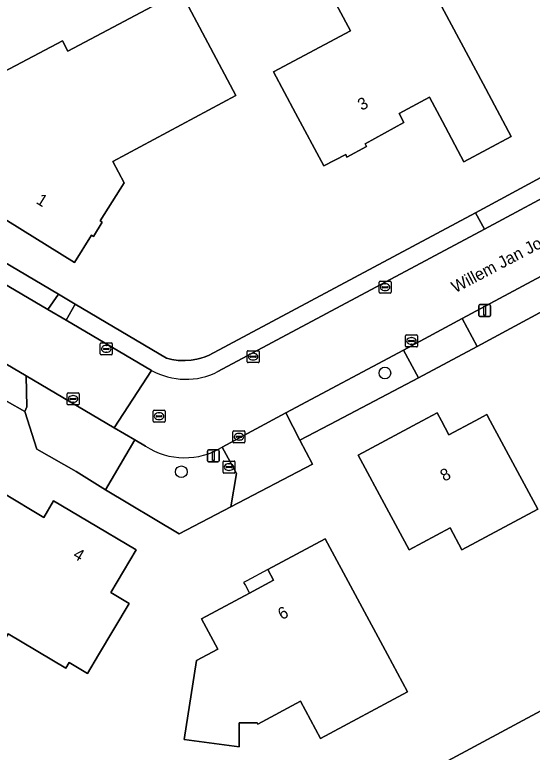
# Model space of a CAD drawing. Extents: x 157320 to 158835, y 386650 to 388491.
# Drawn here: x 158128.8 to 158172.1, y 387222.3 to 387284 of the extents above; entities that cross this region are included whole.
import ezdxf

# ---------------------------------------------------------------- set-up
doc = ezdxf.new("R2010")
doc.units = 0
for name, color, linetype in [('IMGEO_Boom', 7, 'Continuous'), ('IMGEO_Brandkraan', 7, 'Continuous'), ('IMGEO_Erf', 7, 'Continuous'), ('IMGEO_Groenvoorziening', 7, 'Continuous'), ('IMGEO_Kolk', 7, 'Continuous'), ('IMGEO_Lichtmast', 7, 'Continuous'), ('IMGEO_Openbare_ruimte_label', 7, 'Continuous'), ('IMGEO_Pand', 7, 'Continuous'), ('IMGEO_Pand_nummerreeks', 7, 'Continuous'), ('IMGEO_Pand_overbouw', 7, 'Continuous'), ('IMGEO_Rijbaan_lokaal_gesloten', 7, 'Continuous'), ('IMGEO_Rioolput', 7, 'Continuous'), ('IMGEO_Voetpad_open', 7, 'Continuous')]:
    doc.layers.add(name, color=color, linetype=linetype)

msp = doc.modelspace()

# ---------------------------------------------------------------- linework, layer by layer
at = {"layer": 'IMGEO_Boom'}
for centre in [(158159.772, 387253.989), (158142.733, 387245.73)]:
    msp.add_circle(centre, 0.489, dxfattribs=at)
at = {"layer": 'IMGEO_Brandkraan'}
for p, q in [((158146.221, 387245.699), (158146.221, 387246.551)), ((158146.296, 387246.625), (158147.148, 387246.625)), ((158146.48, 387246.119), (158146.48, 387246.131)), ((158146.918, 387246.082), (158146.52, 387246.082)), ((158146.523, 387246.168), (158146.921, 387246.168)), ((158146.709, 387246.405), (158146.734, 387246.405)), ((158146.964, 387246.131), (158146.964, 387246.119)), ((158147.222, 387246.551), (158147.222, 387245.699)), ((158147.148, 387245.625), (158146.296, 387245.625)), ((158146.732, 387245.845), (158146.707, 387245.845))]:
    msp.add_line(p, q, dxfattribs=at)
for points in [[(158146.221, 387245.699), (158146.221, 387246.551)], [(158146.296, 387246.625), (158147.148, 387246.625)], [(158147.222, 387246.551), (158147.222, 387245.699)], [(158147.148, 387245.625), (158146.296, 387245.625)]]:
    msp.add_lwpolyline(points, dxfattribs=at)
for centre, radius, start, end in [((158146.298, 387246.549), 0.0765, 91.55205, 178.44795), ((158146.298, 387246.549), 0.0765, 91.55205, 178.44795), ((158146.52, 387246.128), 0.0403, 85.87752, 175.75265), ((158146.517, 387246.118), 0.0366, 178.93798, 274.71019), ((158146.921, 387246.125), 0.043, 264.86636, 352.45326), ((158146.925, 387246.13), 0.0386, 1.73085, 96.63898), ((158147.146, 387246.549), 0.0765, 1.55205, 88.44795), ((158147.146, 387246.549), 0.0765, 1.55205, 88.44795), ((158146.298, 387245.701), 0.0765, 181.55205, 268.44795), ((158146.298, 387245.701), 0.0765, 181.55205, 268.44795), ((158147.146, 387245.701), 0.0765, 271.55205, 358.44795), ((158147.146, 387245.701), 0.0765, 271.55205, 358.44795)]:
    msp.add_arc(centre, radius, start, end, dxfattribs=at)
for centre, major_axis, ratio, start_param, end_param in [((158146.708, 387246.125), (-0.387, 0.002), 0.722429, 4.712389, 7.853982), ((158146.733, 387246.125), (-0.39, 0.002), 0.717154, 1.570796, 4.712389)]:
    msp.add_ellipse(centre, major_axis=major_axis, ratio=ratio, start_param=start_param, end_param=end_param, dxfattribs=at)
at = {"layer": 'IMGEO_Erf'}
for points in [[(158160.846, 387291.527), (158167.986, 387278.187), (158170.346, 387273.778), (158166.37, 387271.658), (158164.586, 387275.024), (158163.503, 387277.068), (158160.952, 387275.692), (158161.366, 387274.955), (158158.116, 387273.167), (158158.228, 387272.942), (158156.592, 387272.05), (158156.49, 387272.276), (158154.655, 387271.321), (158152.296, 387275.73), (158150.449, 387279.18), (158156.895, 387282.63), (158154.073, 387287.902)], [(158144.954, 387281.623), (158147.305, 387277.209), (158136.986, 387271.676), (158137.944, 387269.909), (158135.949, 387266.727), (158136.111, 387266.615), (158135.384, 387265.4), (158135.204, 387265.524), (158133.79, 387263.231), (158124.845, 387268.778), (158126.414, 387271.273), (158125.829, 387272.376), (158123.465, 387276.833), (158127.879, 387279.184), (158132.781, 387281.794), (158133.246, 387280.922), (158142.658, 387285.934)], [(158170.674, 387246.127), (158172.57, 387242.605), (158166.214, 387239.187), (158165.221, 387241.037), (158161.805, 387239.199), (158159.907, 387242.723), (158157.536, 387247.125), (158162.888, 387250), (158164.139, 387250.672), (158164.501, 387250), (158165.134, 387248.823), (158167.321, 387250), (158168.304, 387250.529), (158168.589, 387250)], [(158136.835, 387235.63), (158138.37, 387234.718), (158135.812, 387230.422), (158134.876, 387228.85), (158133.343, 387229.764), (158133.062, 387229.293), (158128.24, 387232.167), (158125.692, 387227.893), (158121.128, 387230.576), (158125.52, 387237.993), (158123.877, 387238.966), (158124.703, 387240.023), (158127.779, 387243.964), (158131.225, 387241.908), (158132.047, 387243.286), (158134.907, 387241.593), (158138.951, 387239.198)], [(158154.775, 387240.115), (158159.982, 387230.428), (158161.655, 387227.306), (158154.375, 387223.405), (158152.702, 387226.527), (158149.137, 387224.616), (158149.086, 387224.711), (158147.572, 387224.711), (158147.572, 387222.711), (158142.973, 387223.321), (158144.015, 387229.939), (158145.777, 387230.884), (158144.421, 387233.415), (158148.429, 387235.57), (158150.454, 387236.658), (158149.981, 387237.539)]]:
    msp.add_lwpolyline(points, close=True, dxfattribs=at)
for points in [[(158221.481, 387285.976), (158218.078, 387283.103), (158212.453, 387280.099), (158210.725, 387279.185), (158206.308, 387276.849), (158197.721, 387272.217), (158192.886, 387269.82), (158180.688, 387263.324), (158177.261, 387261.477), (158167.484, 387256.221), (158162.574, 387253.595), (158155.74, 387250), (158152.654, 387248.377), (158153.702, 387246.371), (158146.877, 387242.804), (158142.561, 387240.549), (158136.377, 387244.205), (158133.925, 387245.744), (158130.641, 387247.63), (158129.644, 387250.774), (158120.736, 387255.785)], [(158095.429, 387284.349), (158098.04, 387282.027), (158100.879, 387279.991), (158107.147, 387275.9), (158112.784, 387272.225), (158113.778, 387271.639), (158123.143, 387266.089), (158132.459, 387260.579), (158133.856, 387259.753), (158141.485, 387255.24), (158141.925, 387255.13), (158142.462, 387255.05), (158143.044, 387255.028), (158143.554, 387255.063), (158144.024, 387255.141), (158144.371, 387255.228), (158144.733, 387255.347), (158145.065, 387255.483), (158167.358, 387267.403), (158174.522, 387271.273), (158185.805, 387277.296), (158192.371, 387280.748), (158201.235, 387285.4)], [(158109.367, 387190.866), (158137.628, 387206.813), (158208.355, 387244.843), (158207.883, 387245.721), (158208.675, 387248.523), (158210.545, 387249.528), (158212.008, 387246.807), (158217.947, 387250), (158257.92, 387271.493), (158261.323, 387277.013)]]:
    msp.add_lwpolyline(points, dxfattribs=at)
at = {"layer": 'IMGEO_Groenvoorziening'}
for points in [[(158225.737, 387307.787), (158229.169, 387305.594), (158231.041, 387309.802), (158267.812, 387295.314), (158271.249, 387293.918), (158282.281, 387289.436), (158278.643, 387281.352), (158263.561, 387274.526), (158257.92, 387271.493), (158217.947, 387250), (158212.008, 387246.807), (158208.355, 387244.843), (158137.628, 387206.813), (158109.367, 387190.866), (158112.657, 387188.303), (158113.521, 387188.82), (158183.203, 387225.573), (158228.821, 387250), (158287.618, 387281.484)], [(158168.102, 387266.03), (158167.358, 387267.403), (158145.065, 387255.483), (158144.733, 387255.347), (158144.371, 387255.228), (158144.024, 387255.141), (158143.554, 387255.063), (158143.044, 387255.028), (158142.462, 387255.05), (158141.925, 387255.13), (158141.485, 387255.24), (158133.856, 387259.753), (158133.103, 387258.4), (158140.231, 387254.21)], [(158145.801, 387254.106), (158168.102, 387266.03)], [(158139.742, 387247.862), (158138.842, 387248.392), (158136.377, 387244.205), (158142.561, 387240.549), (158146.877, 387242.804), (158147.344, 387245.573)], [(158147.344, 387245.573), (158146.156, 387247.792)]]:
    msp.add_lwpolyline(points, dxfattribs=at)
for points in [[(158123.143, 387266.089), (158122.353, 387264.719), (158131.553, 387259.311), (158132.459, 387260.579)], [(158177.261, 387261.477), (158175.978, 387263.766), (158166.238, 387258.539), (158167.484, 387256.221)], [(158120.736, 387255.785), (158129.644, 387250.774), (158129.813, 387251.159), (158129.755, 387253.762), (158122.111, 387258.246)], [(158162.574, 387253.595), (158161.314, 387255.908), (158151.468, 387250.646), (158152.654, 387248.377), (158155.74, 387250)]]:
    msp.add_lwpolyline(points, close=True, dxfattribs=at)
for centre, radius, start, end in [((158143.114, 387259.425), 5.959, 241.06117, 296.79949), ((158143.005, 387252.917), 6.017, 237.16331, 301.58613)]:
    msp.add_arc(centre, radius, start, end, dxfattribs=at)
at = {"layer": 'IMGEO_Kolk'}
for p, q in [((158159.291, 387260.745), (158159.291, 387261.597)), ((158159.366, 387261.671), (158160.218, 387261.671)), ((158160.292, 387261.597), (158160.292, 387260.745)), ((158159.55, 387261.165), (158159.55, 387261.177)), ((158159.988, 387261.128), (158159.59, 387261.128)), ((158159.593, 387261.214), (158159.991, 387261.214)), ((158159.802, 387260.891), (158159.777, 387260.891)), ((158159.779, 387261.451), (158159.804, 387261.451)), ((158160.034, 387261.177), (158160.034, 387261.165)), ((158160.218, 387260.671), (158159.366, 387260.671)), ((158161.567, 387257.173), (158162.419, 387257.173)), ((158161.492, 387256.247), (158161.492, 387257.099)), ((158161.751, 387256.667), (158161.751, 387256.679)), ((158162.189, 387256.63), (158161.791, 387256.63)), ((158161.794, 387256.716), (158162.192, 387256.716)), ((158161.98, 387256.953), (158162.005, 387256.953)), ((158162.235, 387256.679), (158162.235, 387256.667)), ((158162.493, 387257.099), (158162.493, 387256.247)), ((158135.952, 387255.586), (158135.952, 387256.438)), ((158136.027, 387256.512), (158136.879, 387256.512)), ((158136.211, 387256.006), (158136.211, 387256.018)), ((158136.649, 387255.969), (158136.251, 387255.969)), ((158136.254, 387256.055), (158136.652, 387256.055)), ((158136.44, 387256.292), (158136.465, 387256.292)), ((158136.695, 387256.018), (158136.695, 387256.006)), ((158136.953, 387256.438), (158136.953, 387255.586)), ((158162.419, 387256.173), (158161.567, 387256.173)), ((158162.003, 387256.393), (158161.978, 387256.393)), ((158136.879, 387255.512), (158136.027, 387255.512)), ((158136.463, 387255.732), (158136.438, 387255.732)), ((158148.242, 387254.934), (158148.242, 387255.786)), ((158148.317, 387255.86), (158149.169, 387255.86)), ((158148.501, 387255.354), (158148.501, 387255.366)), ((158148.939, 387255.317), (158148.541, 387255.317)), ((158148.544, 387255.403), (158148.942, 387255.403)), ((158148.73, 387255.64), (158148.755, 387255.64)), ((158148.985, 387255.366), (158148.985, 387255.354)), ((158149.243, 387255.786), (158149.243, 387254.934)), ((158149.169, 387254.86), (158148.317, 387254.86)), ((158148.753, 387255.08), (158148.728, 387255.08)), ((158133.176, 387251.397), (158133.176, 387252.249)), ((158133.251, 387252.323), (158134.103, 387252.323)), ((158134.177, 387252.249), (158134.177, 387251.397)), ((158133.435, 387251.817), (158133.435, 387251.829)), ((158133.873, 387251.78), (158133.475, 387251.78)), ((158133.478, 387251.866), (158133.876, 387251.866)), ((158133.664, 387252.103), (158133.689, 387252.103)), ((158133.919, 387251.829), (158133.919, 387251.817)), ((158134.103, 387251.323), (158133.251, 387251.323)), ((158133.687, 387251.543), (158133.662, 387251.543)), ((158147.131, 387249.158), (158147.983, 387249.158)), ((158147.056, 387248.232), (158147.056, 387249.084)), ((158147.315, 387248.652), (158147.315, 387248.664)), ((158147.753, 387248.615), (158147.355, 387248.615)), ((158147.358, 387248.701), (158147.756, 387248.701)), ((158147.544, 387248.938), (158147.569, 387248.938)), ((158147.799, 387248.664), (158147.799, 387248.652)), ((158148.057, 387249.084), (158148.057, 387248.232)), ((158147.983, 387248.158), (158147.131, 387248.158)), ((158147.567, 387248.378), (158147.542, 387248.378))]:
    msp.add_line(p, q, dxfattribs=at)
for points in [[(158159.291, 387260.745), (158159.291, 387261.597)], [(158159.366, 387261.671), (158160.218, 387261.671)], [(158160.292, 387261.597), (158160.292, 387260.745)], [(158160.218, 387260.671), (158159.366, 387260.671)], [(158161.567, 387257.173), (158162.419, 387257.173)], [(158161.492, 387256.247), (158161.492, 387257.099)], [(158162.493, 387257.099), (158162.493, 387256.247)], [(158135.952, 387255.586), (158135.952, 387256.438)], [(158136.027, 387256.512), (158136.879, 387256.512)], [(158136.953, 387256.438), (158136.953, 387255.586)], [(158162.419, 387256.173), (158161.567, 387256.173)], [(158136.879, 387255.512), (158136.027, 387255.512)], [(158148.242, 387254.934), (158148.242, 387255.786)], [(158148.317, 387255.86), (158149.169, 387255.86)], [(158149.243, 387255.786), (158149.243, 387254.934)], [(158149.169, 387254.86), (158148.317, 387254.86)], [(158133.176, 387251.397), (158133.176, 387252.249)], [(158133.251, 387252.323), (158134.103, 387252.323)], [(158134.177, 387252.249), (158134.177, 387251.397)], [(158134.103, 387251.323), (158133.251, 387251.323)], [(158147.131, 387249.158), (158147.983, 387249.158)], [(158147.056, 387248.232), (158147.056, 387249.084)], [(158148.057, 387249.084), (158148.057, 387248.232)], [(158147.983, 387248.158), (158147.131, 387248.158)]]:
    msp.add_lwpolyline(points, dxfattribs=at)
for centre, radius, start, end in [((158159.368, 387261.595), 0.0765, 91.55205, 178.44795), ((158159.368, 387261.595), 0.0765, 91.55205, 178.44795), ((158160.216, 387261.595), 0.0765, 1.55205, 88.44795), ((158160.216, 387261.595), 0.0765, 1.55205, 88.44795), ((158159.59, 387261.174), 0.0403, 85.87752, 175.75265), ((158159.587, 387261.164), 0.0366, 178.93798, 274.71019), ((158159.991, 387261.171), 0.043, 264.86636, 352.45326), ((158159.995, 387261.176), 0.0386, 1.73085, 96.63898), ((158159.368, 387260.747), 0.0765, 181.55205, 268.44795), ((158159.368, 387260.747), 0.0765, 181.55205, 268.44795), ((158160.216, 387260.747), 0.0765, 271.55205, 358.44795), ((158160.216, 387260.747), 0.0765, 271.55205, 358.44795), ((158161.569, 387257.097), 0.0765, 91.55205, 178.44795), ((158161.569, 387257.097), 0.0765, 91.55205, 178.44795), ((158162.417, 387257.097), 0.0765, 1.55205, 88.44795), ((158162.417, 387257.097), 0.0765, 1.55205, 88.44795), ((158161.791, 387256.676), 0.0403, 85.87752, 175.75265), ((158161.788, 387256.666), 0.0366, 178.93798, 274.71019), ((158162.192, 387256.673), 0.043, 264.86636, 352.45326), ((158162.196, 387256.678), 0.0386, 1.73085, 96.63898), ((158136.029, 387256.436), 0.0765, 91.55205, 178.44795), ((158136.029, 387256.436), 0.0765, 91.55205, 178.44795), ((158136.251, 387256.015), 0.0403, 85.87752, 175.75265), ((158136.248, 387256.005), 0.0366, 178.93798, 274.71019), ((158136.652, 387256.012), 0.043, 264.86636, 352.45326), ((158136.656, 387256.017), 0.0386, 1.73085, 96.63898), ((158136.877, 387256.436), 0.0765, 1.55205, 88.44795), ((158136.877, 387256.436), 0.0765, 1.55205, 88.44795), ((158161.569, 387256.249), 0.0765, 181.55205, 268.44795), ((158161.569, 387256.249), 0.0765, 181.55205, 268.44795), ((158162.417, 387256.249), 0.0765, 271.55205, 358.44795), ((158162.417, 387256.249), 0.0765, 271.55205, 358.44795), ((158136.029, 387255.588), 0.0765, 181.55205, 268.44795), ((158136.029, 387255.588), 0.0765, 181.55205, 268.44795), ((158136.877, 387255.588), 0.0765, 271.55205, 358.44795), ((158136.877, 387255.588), 0.0765, 271.55205, 358.44795), ((158148.319, 387255.784), 0.0765, 91.55205, 178.44795), ((158148.319, 387255.784), 0.0765, 91.55205, 178.44795), ((158148.541, 387255.363), 0.0403, 85.87752, 175.75265), ((158148.538, 387255.353), 0.0366, 178.93798, 274.71019), ((158148.942, 387255.36), 0.043, 264.86636, 352.45326), ((158148.946, 387255.365), 0.0386, 1.73085, 96.63898), ((158149.167, 387255.784), 0.0765, 1.55205, 88.44795), ((158149.167, 387255.784), 0.0765, 1.55205, 88.44795), ((158148.319, 387254.936), 0.0765, 181.55205, 268.44795), ((158148.319, 387254.936), 0.0765, 181.55205, 268.44795), ((158149.167, 387254.936), 0.0765, 271.55205, 358.44795), ((158149.167, 387254.936), 0.0765, 271.55205, 358.44795), ((158133.253, 387252.247), 0.0765, 91.55205, 178.44795), ((158133.253, 387252.247), 0.0765, 91.55205, 178.44795), ((158134.101, 387252.247), 0.0765, 1.55205, 88.44795), ((158134.101, 387252.247), 0.0765, 1.55205, 88.44795), ((158133.475, 387251.826), 0.0403, 85.87752, 175.75265), ((158133.472, 387251.816), 0.0366, 178.93798, 274.71019), ((158133.876, 387251.823), 0.043, 264.86636, 352.45326), ((158133.88, 387251.828), 0.0386, 1.73085, 96.63898), ((158133.253, 387251.399), 0.0765, 181.55205, 268.44795), ((158133.253, 387251.399), 0.0765, 181.55205, 268.44795), ((158134.101, 387251.399), 0.0765, 271.55205, 358.44795), ((158134.101, 387251.399), 0.0765, 271.55205, 358.44795), ((158147.133, 387249.082), 0.0765, 91.55205, 178.44795), ((158147.133, 387249.082), 0.0765, 91.55205, 178.44795), ((158147.981, 387249.082), 0.0765, 1.55205, 88.44795), ((158147.981, 387249.082), 0.0765, 1.55205, 88.44795), ((158147.355, 387248.661), 0.0403, 85.87752, 175.75265), ((158147.352, 387248.651), 0.0366, 178.93798, 274.71019), ((158147.756, 387248.658), 0.043, 264.86636, 352.45326), ((158147.76, 387248.663), 0.0386, 1.73085, 96.63898), ((158147.133, 387248.234), 0.0765, 181.55205, 268.44795), ((158147.133, 387248.234), 0.0765, 181.55205, 268.44795), ((158147.981, 387248.234), 0.0765, 271.55205, 358.44795), ((158147.981, 387248.234), 0.0765, 271.55205, 358.44795)]:
    msp.add_arc(centre, radius, start, end, dxfattribs=at)
for centre, major_axis, ratio, start_param, end_param in [((158159.778, 387261.171), (-0.387, 0.002), 0.722429, 4.712389, 7.853982), ((158159.803, 387261.171), (-0.39, 0.002), 0.717154, 1.570796, 4.712389), ((158161.979, 387256.673), (-0.387, 0.002), 0.722429, 4.712389, 7.853982), ((158162.004, 387256.673), (-0.39, 0.002), 0.717154, 1.570796, 4.712389), ((158136.439, 387256.012), (-0.387, 0.002), 0.722429, 4.712389, 7.853982), ((158136.464, 387256.012), (-0.39, 0.002), 0.717154, 1.570796, 4.712389), ((158148.729, 387255.36), (-0.387, 0.002), 0.722429, 4.712389, 7.853982), ((158148.754, 387255.36), (-0.39, 0.002), 0.717154, 1.570796, 4.712389), ((158133.663, 387251.823), (-0.387, 0.002), 0.722429, 4.712389, 7.853982), ((158133.688, 387251.823), (-0.39, 0.002), 0.717154, 1.570796, 4.712389), ((158147.543, 387248.658), (-0.387, 0.002), 0.722429, 4.712389, 7.853982), ((158147.568, 387248.658), (-0.39, 0.002), 0.717154, 1.570796, 4.712389)]:
    msp.add_ellipse(centre, major_axis=major_axis, ratio=ratio, start_param=start_param, end_param=end_param, dxfattribs=at)
at = {"layer": 'IMGEO_Lichtmast'}
for p, q in [((158167.623, 387258.817), (158167.623, 387259.617)), ((158167.623, 387259.617), (158167.623, 387258.817)), ((158167.723, 387259.717), (158168.513, 387259.717)), ((158168.513, 387259.717), (158167.723, 387259.717)), ((158168.613, 387259.617), (158168.613, 387258.817)), ((158168.613, 387258.817), (158168.613, 387259.617)), ((158168.513, 387258.717), (158167.723, 387258.717)), ((158167.723, 387258.717), (158168.513, 387258.717)), ((158144.911, 387246.657), (158144.911, 387247.457)), ((158144.911, 387247.457), (158144.911, 387246.657)), ((158145.011, 387247.557), (158145.801, 387247.557)), ((158145.801, 387247.557), (158145.011, 387247.557)), ((158145.901, 387247.457), (158145.901, 387246.657)), ((158145.901, 387246.657), (158145.901, 387247.457)), ((158145.801, 387246.557), (158145.011, 387246.557)), ((158145.011, 387246.557), (158145.801, 387246.557))]:
    msp.add_line(p, q, dxfattribs=at)
for points in [[(158168.043, 387259.592), (158168.193, 387259.592), (158168.193, 387258.842), (158168.043, 387258.842), (158168.043, 387259.592)], [(158145.331, 387247.432), (158145.481, 387247.432), (158145.481, 387246.682), (158145.331, 387246.682), (158145.331, 387247.432)]]:
    msp.add_lwpolyline(points, dxfattribs=at)
for centre, start, end in [((158167.723, 387259.617), 90, 180), ((158167.723, 387259.617), 90, 180), ((158168.513, 387259.617), 0, 90), ((158168.513, 387259.617), 360, 90), ((158167.723, 387258.817), 180, 270), ((158167.723, 387258.817), 180, 270), ((158168.513, 387258.817), 270, 0), ((158168.513, 387258.817), 270, 0), ((158145.011, 387247.457), 90, 180), ((158145.011, 387247.457), 90, 180), ((158145.801, 387247.457), 0, 90), ((158145.801, 387247.457), 360, 90), ((158145.011, 387246.657), 180, 270), ((158145.011, 387246.657), 180, 270), ((158145.801, 387246.657), 270, 0), ((158145.801, 387246.657), 270, 0)]:
    msp.add_arc(centre, 0.1, start, end, dxfattribs=at)
at = {"layer": 'IMGEO_Pand'}
for points in [[(158167.986, 387278.187), (158160.846, 387291.527), (158154.073, 387287.902), (158156.895, 387282.63), (158150.449, 387279.18), (158152.296, 387275.73), (158154.655, 387271.321), (158156.49, 387272.276), (158156.592, 387272.05), (158158.228, 387272.942), (158158.116, 387273.167), (158161.366, 387274.955), (158160.952, 387275.692), (158163.503, 387277.068), (158164.586, 387275.024), (158166.37, 387271.658), (158170.346, 387273.778)], [(158144.954, 387281.623), (158142.658, 387285.934), (158133.246, 387280.922), (158132.781, 387281.794), (158127.879, 387279.184), (158123.465, 387276.833), (158125.829, 387272.376), (158126.414, 387271.273), (158124.845, 387268.778), (158133.79, 387263.231), (158135.204, 387265.524), (158135.384, 387265.4), (158136.111, 387266.615), (158135.949, 387266.727), (158137.944, 387269.909), (158136.986, 387271.676), (158147.305, 387277.209)], [(158159.907, 387242.723), (158161.805, 387239.199), (158165.221, 387241.037), (158166.214, 387239.187), (158172.57, 387242.605), (158170.674, 387246.127), (158168.589, 387250), (158168.304, 387250.529), (158167.321, 387250), (158165.134, 387248.823), (158164.501, 387250), (158164.139, 387250.672), (158162.888, 387250), (158157.536, 387247.125)], [(158124.703, 387240.023), (158123.877, 387238.966), (158125.52, 387237.993), (158121.128, 387230.576), (158125.692, 387227.893), (158128.24, 387232.167), (158133.062, 387229.293), (158133.343, 387229.764), (158134.876, 387228.85), (158135.812, 387230.422), (158138.37, 387234.718), (158136.835, 387235.63), (158138.951, 387239.198), (158134.907, 387241.593), (158132.047, 387243.286), (158131.225, 387241.908), (158127.779, 387243.964)], [(158154.775, 387240.115), (158149.981, 387237.539), (158150.454, 387236.658), (158148.429, 387235.57), (158144.421, 387233.415), (158145.777, 387230.884), (158144.015, 387229.939), (158142.973, 387223.321), (158147.572, 387222.711), (158147.572, 387224.711), (158149.086, 387224.711), (158149.137, 387224.616), (158152.702, 387226.527), (158154.375, 387223.405), (158161.655, 387227.306), (158159.982, 387230.428)]]:
    msp.add_lwpolyline(points, close=True, dxfattribs=at)
at = {"layer": 'IMGEO_Pand_overbouw'}
msp.add_lwpolyline([(158149.981, 387237.539), (158148.227, 387236.614), (158147.946, 387236.451), (158148.09, 387236.201), (158148.429, 387235.57), (158150.454, 387236.658)], close=True, dxfattribs=at)
at = {"layer": 'IMGEO_Rijbaan_lokaal_gesloten'}
for points in [[(158213.337, 387290.375), (158212.181, 387289.632), (158203.049, 387284.719), (158202.098, 387284.23), (158193.069, 387279.394), (158186.55, 387275.903), (158175.28, 387269.878), (158168.102, 387266.03), (158145.801, 387254.106)], [(158096.865, 387273.395), (158100.56, 387270.912), (158104.36, 387268.683), (158118.592, 387260.2), (158119.109, 387259.965), (158122.111, 387258.246), (158129.755, 387253.762), (158137.117, 387249.412), (158140.231, 387254.21), (158133.103, 387258.4), (158131.553, 387259.311), (158122.353, 387264.719), (158118.086, 387267.236), (158112.169, 387270.726), (158111.12, 387271.354), (158105.18, 387274.828), (158104.593, 387275.163)], [(158146.156, 387247.792), (158151.468, 387250.646), (158161.314, 387255.908), (158166.238, 387258.539), (158175.978, 387263.766), (158179.451, 387265.61), (158191.598, 387272.129), (158196.377, 387274.686)], [(158140.231, 387254.21), (158137.117, 387249.412), (158138.842, 387248.392), (158139.742, 387247.862)]]:
    msp.add_lwpolyline(points, dxfattribs=at)
for centre, radius, start, end in [((158143.114, 387259.425), 5.959, 241.06117, 296.79949), ((158143.005, 387252.917), 6.017, 237.16331, 301.58613)]:
    msp.add_arc(centre, radius, start, end, dxfattribs=at)
at = {"layer": 'IMGEO_Rioolput'}
for p, q in [((158140.371, 387249.951), (158140.371, 387250.803)), ((158140.446, 387250.877), (158141.298, 387250.877)), ((158140.63, 387250.371), (158140.63, 387250.383)), ((158140.673, 387250.42), (158141.071, 387250.42)), ((158140.859, 387250.657), (158140.884, 387250.657)), ((158141.114, 387250.383), (158141.114, 387250.371)), ((158141.372, 387250.803), (158141.372, 387249.951)), ((158141.298, 387249.877), (158140.446, 387249.877)), ((158141.068, 387250.334), (158140.67, 387250.334)), ((158140.882, 387250.097), (158140.857, 387250.097))]:
    msp.add_line(p, q, dxfattribs=at)
for points in [[(158140.371, 387249.951), (158140.371, 387250.803)], [(158140.446, 387250.877), (158141.298, 387250.877)], [(158141.372, 387250.803), (158141.372, 387249.951)], [(158141.298, 387249.877), (158140.446, 387249.877)]]:
    msp.add_lwpolyline(points, dxfattribs=at)
for centre, radius, start, end in [((158140.448, 387250.801), 0.0765, 91.55205, 178.44795), ((158140.448, 387250.801), 0.0765, 91.55205, 178.44795), ((158140.67, 387250.38), 0.0403, 85.87752, 175.75265), ((158140.667, 387250.37), 0.0366, 178.93798, 274.71019), ((158141.071, 387250.377), 0.043, 264.86636, 352.45326), ((158141.075, 387250.382), 0.0386, 1.73085, 96.63898), ((158141.296, 387250.801), 0.0765, 1.55205, 88.44795), ((158141.296, 387250.801), 0.0765, 1.55205, 88.44795), ((158140.448, 387249.953), 0.0765, 181.55205, 268.44795), ((158140.448, 387249.953), 0.0765, 181.55205, 268.44795), ((158141.296, 387249.953), 0.0765, 271.55205, 358.44795), ((158141.296, 387249.953), 0.0765, 271.55205, 358.44795)]:
    msp.add_arc(centre, radius, start, end, dxfattribs=at)
for centre, major_axis, ratio, start_param, end_param in [((158140.858, 387250.377), (-0.387, 0.002), 0.722429, 4.712389, 7.853982), ((158140.883, 387250.377), (-0.39, 0.002), 0.717154, 1.570796, 4.712389)]:
    msp.add_ellipse(centre, major_axis=major_axis, ratio=ratio, start_param=start_param, end_param=end_param, dxfattribs=at)
at = {"layer": 'IMGEO_Voetpad_open'}
for points in [[(158167.358, 387267.403), (158168.102, 387266.03), (158175.28, 387269.878), (158174.522, 387271.273)], [(158133.856, 387259.753), (158132.459, 387260.579), (158131.553, 387259.311), (158133.103, 387258.4)], [(158167.484, 387256.221), (158166.238, 387258.539), (158161.314, 387255.908), (158162.574, 387253.595)], [(158137.117, 387249.412), (158129.755, 387253.762), (158129.813, 387251.159), (158129.644, 387250.774), (158130.641, 387247.63), (158133.925, 387245.744), (158136.377, 387244.205), (158138.842, 387248.392)], [(158152.654, 387248.377), (158151.468, 387250.646), (158146.156, 387247.792), (158147.344, 387245.573), (158146.877, 387242.804), (158153.702, 387246.371)]]:
    msp.add_lwpolyline(points, close=True, dxfattribs=at)

# ---------------------------------------------------------------- texts
at = {"layer": 'IMGEO_Openbare_ruimte_label'}
msp.add_text('Willem Jan Jonkerlaan', height=1, rotation=27.76921, dxfattribs=at).set_placement((158165.664, 387260.658))
at = {"layer": 'IMGEO_Pand_nummerreeks'}
for s, rotation, p in [('3', 28.54013, (158157.826, 387275.914)), ('1', 328.196, (158130.508, 387268.231)), ('8', 28.28811, (158164.735, 387244.883)), ('4', 329.36936, (158133.59, 387238.561)), ('6', 28.25828, (158151.145, 387233.306))]:
    msp.add_text(s, height=1, rotation=rotation, dxfattribs=at).set_placement(p)

doc.saveas('drawing.dxf')
